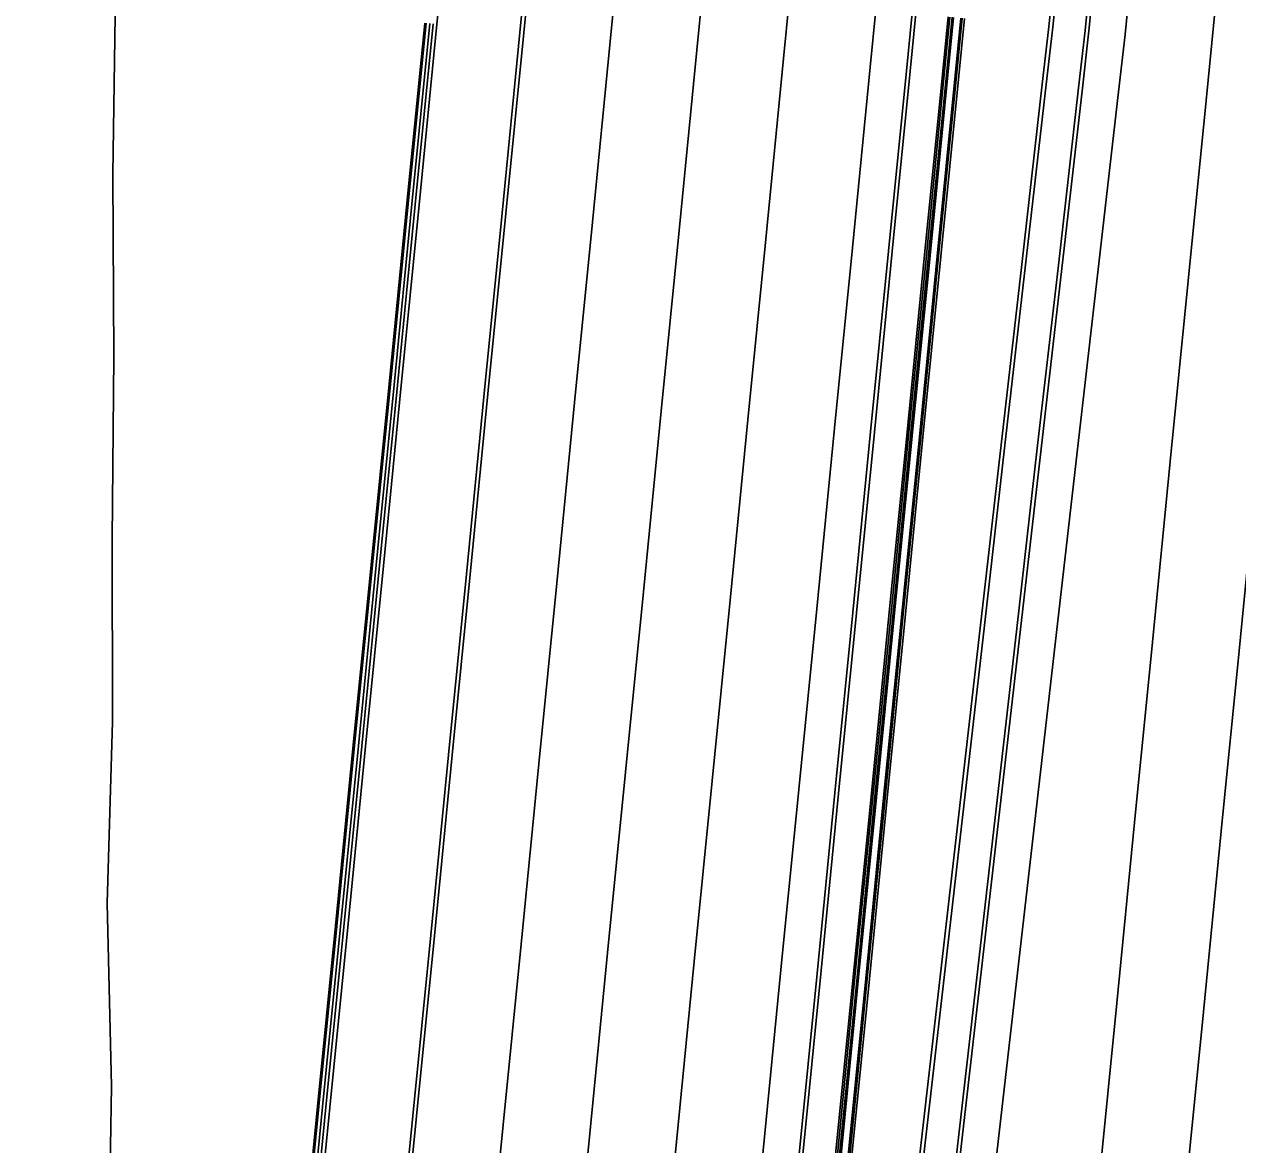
# Model space of a CAD drawing. Extents: x 1797478 to 1804836, y 246529 to 250952.
# Drawn here: x 1797584.3 to 1797751.5, y 247532.7 to 247687.1 of the extents above; entities that cross this region are included whole.
import ezdxf

# ---------------------------------------------------------------- set-up
doc = ezdxf.new("R2010")
doc.units = 0
for name, color, linetype in [('1', 7, 'Continuous'), ('60', 7, 'Continuous'), ('DRAINAGE', 7, 'Continuous'), ('EDPV-LINE', 7, 'Continuous'), ('LIMT-CSLINE', 7, 'Continuous'), ('SHDR-UPAV', 7, 'Continuous')]:
    doc.layers.add(name, color=color, linetype=linetype)

msp = doc.modelspace()

# ---------------------------------------------------------------- linework, layer by layer
for points in [[(1797687.64, 247355.87), (1797690.48, 247380.71), (1797693.32, 247405.55), (1797696.17, 247430.4), (1797699.01, 247455.24), (1797701.86, 247480.08), (1797704.7, 247504.92), (1797707.55, 247529.76), (1797710.39, 247554.6), (1797713.24, 247579.44), (1797716.08, 247604.28), (1797718.92, 247629.12), (1797721.77, 247653.96), (1797724.61, 247678.8), (1797725.52, 247686.7), (1797727.2, 247703.67)], [(1797692.63, 247355.38), (1797695.48, 247380.22), (1797698.32, 247405.06), (1797701.17, 247429.9), (1797704.01, 247454.74), (1797706.85, 247479.58), (1797709.7, 247504.42), (1797712.54, 247529.26), (1797715.39, 247554.1), (1797718.23, 247578.94), (1797721.08, 247603.79), (1797723.92, 247628.63), (1797726.77, 247653.47), (1797729.61, 247678.31), (1797730.51, 247686.21), (1797732.19, 247703.17)], [(1797693.15, 247355.33), (1797695.99, 247380.17), (1797698.84, 247405.01), (1797701.68, 247429.85), (1797704.53, 247454.69), (1797707.37, 247479.53), (1797710.22, 247504.37), (1797713.06, 247529.21), (1797715.91, 247554.05), (1797718.75, 247578.89), (1797721.59, 247603.73), (1797724.44, 247628.57), (1797727.28, 247653.42), (1797730.13, 247678.26), (1797731.03, 247686.16), (1797732.71, 247703.12)], [(1797698.13, 247354.84), (1797700.97, 247379.68), (1797703.82, 247404.52), (1797706.66, 247429.36), (1797709.5, 247454.2), (1797712.35, 247479.04), (1797715.19, 247503.88), (1797718.04, 247528.72), (1797720.88, 247553.56), (1797723.73, 247578.4), (1797726.57, 247603.24), (1797729.41, 247628.08), (1797732.26, 247652.92), (1797735.1, 247677.76), (1797736.01, 247685.66), (1797737.69, 247702.63)], [(1797698.13, 247354.84), (1797700.97, 247379.68), (1797703.82, 247404.52), (1797706.66, 247429.36), (1797709.5, 247454.2), (1797712.35, 247479.04), (1797715.19, 247503.88), (1797718.04, 247528.72), (1797720.88, 247553.56), (1797723.73, 247578.4), (1797726.57, 247603.24), (1797729.41, 247628.08), (1797732.26, 247652.92), (1797735.1, 247677.76), (1797736.01, 247685.66), (1797737.69, 247702.63)], [(1797698.13, 247354.84), (1797700.97, 247379.68), (1797703.82, 247404.52), (1797706.66, 247429.36), (1797709.5, 247454.2), (1797712.35, 247479.04), (1797715.19, 247503.88), (1797718.04, 247528.72), (1797720.88, 247553.56), (1797723.73, 247578.4), (1797726.57, 247603.24), (1797729.41, 247628.08), (1797732.26, 247652.92), (1797735.1, 247677.76), (1797736.01, 247685.66), (1797737.69, 247702.63)], [(1797698.13, 247354.84), (1797700.97, 247379.68), (1797703.82, 247404.52), (1797706.66, 247429.36), (1797709.5, 247454.2), (1797712.35, 247479.04), (1797715.19, 247503.88), (1797718.04, 247528.72), (1797720.88, 247553.56), (1797723.73, 247578.4), (1797726.57, 247603.24), (1797729.41, 247628.08), (1797732.26, 247652.92), (1797735.1, 247677.76), (1797736.01, 247685.66), (1797737.69, 247702.63)], [(1797698.13, 247354.84), (1797700.97, 247379.68), (1797703.82, 247404.52), (1797706.66, 247429.36), (1797709.5, 247454.2), (1797712.35, 247479.04), (1797715.19, 247503.88), (1797718.04, 247528.72), (1797720.88, 247553.56), (1797723.73, 247578.4), (1797726.57, 247603.24), (1797729.41, 247628.08), (1797732.26, 247652.92), (1797735.1, 247677.76), (1797736.01, 247685.66), (1797737.69, 247702.63)], [(1797717.63, 247378.03), (1797720.09, 247402.91), (1797722.55, 247427.78), (1797725.01, 247452.66), (1797727.47, 247477.54), (1797729.94, 247502.42), (1797732.4, 247527.3), (1797734.86, 247552.18), (1797737.32, 247577.06), (1797739.78, 247601.93), (1797742.24, 247626.81), (1797744.71, 247651.69), (1797747.17, 247676.57), (1797747.95, 247684.48), (1797749.63, 247701.45)], [(1797717.63, 247378.03), (1797720.09, 247402.91), (1797722.55, 247427.78), (1797725.01, 247452.66), (1797727.47, 247477.54), (1797729.94, 247502.42), (1797732.4, 247527.3), (1797734.86, 247552.18), (1797737.32, 247577.06), (1797739.78, 247601.93), (1797742.24, 247626.81), (1797744.71, 247651.69), (1797747.17, 247676.57), (1797747.95, 247684.48), (1797749.63, 247701.45)], [(1797717.63, 247378.03), (1797720.09, 247402.91), (1797722.55, 247427.78), (1797725.01, 247452.66), (1797727.47, 247477.54), (1797729.94, 247502.42), (1797732.4, 247527.3), (1797734.86, 247552.18), (1797737.32, 247577.06), (1797739.78, 247601.93), (1797742.24, 247626.81), (1797744.71, 247651.69), (1797747.17, 247676.57), (1797747.95, 247684.48), (1797749.63, 247701.45)], [(1797717.63, 247378.03), (1797720.09, 247402.91), (1797722.55, 247427.78), (1797725.01, 247452.66), (1797727.47, 247477.54), (1797729.94, 247502.42), (1797732.4, 247527.3), (1797734.86, 247552.18), (1797737.32, 247577.06), (1797739.78, 247601.93), (1797742.24, 247626.81), (1797744.71, 247651.69), (1797747.17, 247676.57), (1797747.95, 247684.48), (1797749.63, 247701.45)], [(1797729.57, 247376.85), (1797732.03, 247401.72), (1797734.49, 247426.6), (1797736.95, 247451.48), (1797739.42, 247476.36), (1797741.88, 247501.24), (1797744.34, 247526.12), (1797746.8, 247551), (1797749.26, 247575.87), (1797751.72, 247600.75), (1797754.19, 247625.63), (1797756.65, 247650.51), (1797759.11, 247675.39), (1797759.89, 247683.3), (1797761.57, 247700.27)], [(1797729.57, 247376.85), (1797732.03, 247401.72), (1797734.49, 247426.6), (1797736.95, 247451.48), (1797739.42, 247476.36), (1797741.88, 247501.24), (1797744.34, 247526.12), (1797746.8, 247551), (1797749.26, 247575.87), (1797751.72, 247600.75), (1797754.19, 247625.63), (1797756.65, 247650.51), (1797759.11, 247675.39), (1797759.89, 247683.3), (1797761.57, 247700.27)], [(1797620.62, 247362.5), (1797623.08, 247387.38), (1797625.54, 247412.26), (1797628, 247437.14), (1797630.46, 247462.02), (1797632.92, 247486.9), (1797635.39, 247511.78), (1797637.85, 247536.65), (1797640.31, 247561.53), (1797642.77, 247586.41), (1797645.23, 247611.29), (1797647.69, 247636.17), (1797650.16, 247661.05), (1797652.62, 247685.93), (1797653.4, 247693.84)], [(1797621.12, 247362.45), (1797623.59, 247387.33), (1797626.05, 247412.21), (1797628.51, 247437.09), (1797630.97, 247461.97), (1797633.43, 247486.85), (1797635.89, 247511.73), (1797638.36, 247536.6), (1797640.82, 247561.48), (1797643.28, 247586.36), (1797645.74, 247611.24), (1797648.2, 247636.12), (1797650.66, 247661), (1797653.13, 247685.88), (1797653.91, 247693.79)], [(1797621.12, 247362.45), (1797623.59, 247387.33), (1797626.05, 247412.21), (1797628.51, 247437.09), (1797630.97, 247461.97), (1797633.43, 247486.85), (1797635.89, 247511.73), (1797638.36, 247536.6), (1797640.82, 247561.48), (1797643.28, 247586.36), (1797645.74, 247611.24), (1797648.2, 247636.12), (1797650.66, 247661), (1797653.13, 247685.88), (1797653.91, 247693.79)], [(1797633.07, 247361.27), (1797635.53, 247386.15), (1797637.99, 247411.03), (1797640.45, 247435.91), (1797642.91, 247460.79), (1797645.37, 247485.67), (1797647.84, 247510.54), (1797650.3, 247535.42), (1797652.76, 247560.3), (1797655.22, 247585.18), (1797657.68, 247610.06), (1797660.14, 247634.94), (1797662.61, 247659.81), (1797665.07, 247684.69), (1797665.85, 247692.6)], [(1797645.01, 247360.09), (1797647.47, 247384.97), (1797649.93, 247409.85), (1797652.39, 247434.73), (1797654.85, 247459.61), (1797657.32, 247484.48), (1797659.78, 247509.36), (1797662.24, 247534.24), (1797664.7, 247559.12), (1797667.16, 247584), (1797669.62, 247608.88), (1797672.09, 247633.75), (1797674.55, 247658.63), (1797677.01, 247683.51), (1797677.79, 247691.42)], [(1797656.95, 247358.91), (1797659.41, 247383.79), (1797661.87, 247408.67), (1797664.33, 247433.55), (1797666.8, 247458.42), (1797669.26, 247483.3), (1797671.72, 247508.18), (1797674.18, 247533.06), (1797676.64, 247557.94), (1797679.1, 247582.82), (1797681.57, 247607.69), (1797684.03, 247632.57), (1797686.49, 247657.45), (1797688.95, 247682.33), (1797689.73, 247690.24)], [(1797656.95, 247358.91), (1797659.41, 247383.79), (1797661.87, 247408.67), (1797664.33, 247433.55), (1797666.8, 247458.42), (1797669.26, 247483.3), (1797671.72, 247508.18), (1797674.18, 247533.06), (1797676.64, 247557.94), (1797679.1, 247582.82), (1797681.57, 247607.69), (1797684.03, 247632.57), (1797686.49, 247657.45), (1797688.95, 247682.33), (1797689.73, 247690.24)], [(1797656.95, 247358.91), (1797659.41, 247383.79), (1797661.87, 247408.67), (1797664.33, 247433.55), (1797666.8, 247458.42), (1797669.26, 247483.3), (1797671.72, 247508.18), (1797674.18, 247533.06), (1797676.64, 247557.94), (1797679.1, 247582.82), (1797681.57, 247607.69), (1797684.03, 247632.57), (1797686.49, 247657.45), (1797688.95, 247682.33), (1797689.73, 247690.24)], [(1797656.95, 247358.91), (1797659.41, 247383.79), (1797661.87, 247408.67), (1797664.33, 247433.55), (1797666.8, 247458.42), (1797669.26, 247483.3), (1797671.72, 247508.18), (1797674.18, 247533.06), (1797676.64, 247557.94), (1797679.1, 247582.82), (1797681.57, 247607.69), (1797684.03, 247632.57), (1797686.49, 247657.45), (1797688.95, 247682.33), (1797689.73, 247690.24)], [(1797668.89, 247357.73), (1797671.35, 247382.61), (1797673.81, 247407.48), (1797676.28, 247432.36), (1797678.74, 247457.24), (1797681.2, 247482.12), (1797683.66, 247507), (1797686.12, 247531.88), (1797688.58, 247556.76), (1797691.05, 247581.63), (1797693.51, 247606.51), (1797695.97, 247631.39), (1797698.43, 247656.27), (1797700.89, 247681.15), (1797701.68, 247689.06)], [(1797668.89, 247357.73), (1797671.35, 247382.61), (1797673.81, 247407.48), (1797676.28, 247432.36), (1797678.74, 247457.24), (1797681.2, 247482.12), (1797683.66, 247507), (1797686.12, 247531.88), (1797688.58, 247556.76), (1797691.05, 247581.63), (1797693.51, 247606.51), (1797695.97, 247631.39), (1797698.43, 247656.27), (1797700.89, 247681.15), (1797701.68, 247689.06)], [(1797668.89, 247357.73), (1797671.35, 247382.61), (1797673.81, 247407.48), (1797676.28, 247432.36), (1797678.74, 247457.24), (1797681.2, 247482.12), (1797683.66, 247507), (1797686.12, 247531.88), (1797688.58, 247556.76), (1797691.05, 247581.63), (1797693.51, 247606.51), (1797695.97, 247631.39), (1797698.43, 247656.27), (1797700.89, 247681.15), (1797701.68, 247689.06)], [(1797668.89, 247357.73), (1797671.35, 247382.61), (1797673.81, 247407.48), (1797676.28, 247432.36), (1797678.74, 247457.24), (1797681.2, 247482.12), (1797683.66, 247507), (1797686.12, 247531.88), (1797688.58, 247556.76), (1797691.05, 247581.63), (1797693.51, 247606.51), (1797695.97, 247631.39), (1797698.43, 247656.27), (1797700.89, 247681.15), (1797701.68, 247689.06)], [(1797673.87, 247357.24), (1797676.33, 247382.11), (1797678.79, 247406.99), (1797681.25, 247431.87), (1797683.71, 247456.75), (1797686.18, 247481.63), (1797688.64, 247506.51), (1797691.1, 247531.39), (1797693.56, 247556.26), (1797696.02, 247581.14), (1797698.48, 247606.02), (1797700.95, 247630.9), (1797703.41, 247655.78), (1797705.87, 247680.66), (1797706.65, 247688.57)], [(1797674.39, 247357.18), (1797676.85, 247382.06), (1797679.31, 247406.94), (1797681.77, 247431.82), (1797684.23, 247456.7), (1797686.69, 247481.58), (1797689.16, 247506.46), (1797691.62, 247531.33), (1797694.08, 247556.21), (1797696.54, 247581.09), (1797699, 247605.97), (1797701.46, 247630.85), (1797703.93, 247655.73), (1797706.39, 247680.6), (1797707.17, 247688.52)], [(1797679.09, 247356.72), (1797681.55, 247381.6), (1797684.02, 247406.48), (1797686.48, 247431.35), (1797688.94, 247456.23), (1797691.4, 247481.11), (1797693.86, 247505.99), (1797696.32, 247530.87), (1797698.79, 247555.75), (1797701.25, 247580.63), (1797703.71, 247605.5), (1797706.17, 247630.38), (1797708.63, 247655.26), (1797711.09, 247680.14), (1797711.88, 247688.05)], [(1797679.38, 247356.69), (1797681.84, 247381.57), (1797684.31, 247406.45), (1797686.77, 247431.33), (1797689.23, 247456.2), (1797691.69, 247481.08), (1797694.15, 247505.96), (1797696.61, 247530.84), (1797699.08, 247555.72), (1797701.54, 247580.6), (1797704, 247605.48), (1797706.46, 247630.35), (1797708.92, 247655.23), (1797711.38, 247680.11), (1797712.17, 247688.02)], [(1797679.39, 247356.69), (1797681.85, 247381.57), (1797684.31, 247406.45), (1797686.78, 247431.32), (1797689.24, 247456.2), (1797691.7, 247481.08), (1797694.16, 247505.96), (1797696.62, 247530.84), (1797699.08, 247555.72), (1797701.55, 247580.6), (1797704.01, 247605.47), (1797706.47, 247630.35), (1797708.93, 247655.23), (1797711.39, 247680.11), (1797712.18, 247688.02)], [(1797679.59, 247356.67), (1797682.05, 247381.55), (1797684.51, 247406.43), (1797686.97, 247431.3), (1797689.44, 247456.18), (1797691.9, 247481.06), (1797694.36, 247505.94), (1797696.82, 247530.82), (1797699.28, 247555.7), (1797701.74, 247580.58), (1797704.21, 247605.45), (1797706.67, 247630.33), (1797709.13, 247655.21), (1797711.59, 247680.09), (1797712.37, 247688)], [(1797680.58, 247356.57), (1797683.05, 247381.45), (1797685.51, 247406.33), (1797687.97, 247431.21), (1797690.43, 247456.08), (1797692.89, 247480.96), (1797695.35, 247505.84), (1797697.82, 247530.72), (1797700.28, 247555.6), (1797702.74, 247580.48), (1797705.2, 247605.36), (1797707.66, 247630.23), (1797710.13, 247655.11), (1797712.59, 247679.99), (1797713.37, 247687.9)], [(1797680.79, 247356.55), (1797683.25, 247381.43), (1797685.71, 247406.31), (1797688.17, 247431.19), (1797690.64, 247456.06), (1797693.1, 247480.94), (1797695.56, 247505.82), (1797698.02, 247530.7), (1797700.48, 247555.58), (1797702.94, 247580.46), (1797705.4, 247605.34), (1797707.86, 247630.21), (1797710.32, 247655.09), (1797712.79, 247679.97), (1797713.57, 247687.88)], [(1797681.09, 247356.52), (1797683.55, 247381.4), (1797686.01, 247406.28), (1797688.47, 247431.16), (1797690.93, 247456.04), (1797693.4, 247480.91), (1797695.86, 247505.79), (1797698.32, 247530.67), (1797700.78, 247555.55), (1797703.24, 247580.43), (1797705.7, 247605.31), (1797708.16, 247630.19), (1797710.62, 247655.06), (1797713.08, 247679.94), (1797713.87, 247687.85)], [(1797607.67, 247363.79), (1797610.13, 247388.66), (1797612.59, 247413.54), (1797615.05, 247438.42), (1797617.52, 247463.3), (1797619.98, 247488.18), (1797622.44, 247513.06), (1797624.9, 247537.94), (1797627.36, 247562.81), (1797629.82, 247587.69), (1797632.29, 247612.57), (1797634.75, 247637.45), (1797637.21, 247662.33), (1797639.67, 247687.21)], [(1797608.19, 247363.73), (1797610.65, 247388.61), (1797613.11, 247413.49), (1797615.57, 247438.37), (1797618.03, 247463.25), (1797620.5, 247488.13), (1797622.96, 247513.01), (1797625.42, 247537.88), (1797627.88, 247562.76), (1797630.34, 247587.64), (1797632.8, 247612.52), (1797635.27, 247637.4), (1797637.73, 247662.28), (1797640.19, 247687.16)], [(1797608.65, 247363.69), (1797611.11, 247388.57), (1797613.57, 247413.45), (1797616.03, 247438.32), (1797618.49, 247463.2), (1797620.96, 247488.08), (1797623.42, 247512.96), (1797625.88, 247537.84), (1797628.34, 247562.72), (1797630.8, 247587.6), (1797633.26, 247612.47), (1797635.73, 247637.35), (1797638.19, 247662.23), (1797640.65, 247687.11)]]:
    msp.add_lwpolyline(points)
at = {"layer": '1'}
for points in [[(1797717.63, 247378.03), (1797720.09, 247402.91), (1797722.55, 247427.78), (1797725.01, 247452.66), (1797727.47, 247477.54), (1797729.94, 247502.42), (1797732.4, 247527.3), (1797734.86, 247552.18), (1797737.32, 247577.06), (1797739.78, 247601.93), (1797742.24, 247626.81), (1797744.71, 247651.69), (1797747.17, 247676.57), (1797747.95, 247684.48), (1797749.63, 247701.45)], [(1797656.95, 247358.91), (1797659.41, 247383.79), (1797661.87, 247408.67), (1797664.33, 247433.55), (1797666.8, 247458.42), (1797669.26, 247483.3), (1797671.72, 247508.18), (1797674.18, 247533.06), (1797676.64, 247557.94), (1797679.1, 247582.82), (1797681.57, 247607.69), (1797684.03, 247632.57), (1797686.49, 247657.45), (1797688.95, 247682.33), (1797689.73, 247690.24)]]:
    msp.add_lwpolyline(points, dxfattribs=at)
at = {"layer": '60'}
msp.add_lwpolyline([(1797595.89, 247465.44), (1797596.32, 247490.52), (1797595.92, 247515.68), (1797596.34, 247540.76), (1797595.72, 247565.95), (1797596.47, 247590.99), (1797596.42, 247616.12), (1797596.62, 247641.22), (1797596.51, 247666.35), (1797596.87, 247691.44), (1797624.46, 247696.7), (1797617.01, 247714.57), (1797603.94, 247740.99), (1797599.33, 247766.56), (1797617.57, 247789.88)], dxfattribs=at)
at = {"layer": 'DRAINAGE'}
for points in [[(1797679.09, 247356.72), (1797681.55, 247381.6), (1797684.02, 247406.48), (1797686.48, 247431.35), (1797688.94, 247456.23), (1797691.4, 247481.11), (1797693.86, 247505.99), (1797696.32, 247530.87), (1797698.79, 247555.75), (1797701.25, 247580.63), (1797703.71, 247605.5), (1797706.17, 247630.38), (1797708.63, 247655.26), (1797711.09, 247680.14), (1797711.88, 247688.05)], [(1797681.09, 247356.52), (1797683.55, 247381.4), (1797686.01, 247406.28), (1797688.47, 247431.16), (1797690.93, 247456.04), (1797693.4, 247480.91), (1797695.86, 247505.79), (1797698.32, 247530.67), (1797700.78, 247555.55), (1797703.24, 247580.43), (1797705.7, 247605.31), (1797708.16, 247630.19), (1797710.62, 247655.06), (1797713.08, 247679.94), (1797713.87, 247687.85)]]:
    msp.add_lwpolyline(points, dxfattribs=at)
at = {"layer": 'EDPV-LINE'}
for points in [[(1797698.13, 247354.84), (1797700.97, 247379.68), (1797703.82, 247404.52), (1797706.66, 247429.36), (1797709.5, 247454.2), (1797712.35, 247479.04), (1797715.19, 247503.88), (1797718.04, 247528.72), (1797720.88, 247553.56), (1797723.73, 247578.4), (1797726.57, 247603.24), (1797729.41, 247628.08), (1797732.26, 247652.92), (1797735.1, 247677.76), (1797736.01, 247685.66), (1797737.69, 247702.63)], [(1797621.12, 247362.45), (1797623.59, 247387.33), (1797626.05, 247412.21), (1797628.51, 247437.09), (1797630.97, 247461.97), (1797633.43, 247486.85), (1797635.89, 247511.73), (1797638.36, 247536.6), (1797640.82, 247561.48), (1797643.28, 247586.36), (1797645.74, 247611.24), (1797648.2, 247636.12), (1797650.66, 247661), (1797653.13, 247685.88), (1797653.91, 247693.79)], [(1797621.12, 247362.45), (1797623.59, 247387.33), (1797626.05, 247412.21), (1797628.51, 247437.09), (1797630.97, 247461.97), (1797633.43, 247486.85), (1797635.89, 247511.73), (1797638.36, 247536.6), (1797640.82, 247561.48), (1797643.28, 247586.36), (1797645.74, 247611.24), (1797648.2, 247636.12), (1797650.66, 247661), (1797653.13, 247685.88), (1797653.91, 247693.79)], [(1797621.12, 247362.45), (1797623.59, 247387.33), (1797626.05, 247412.21), (1797628.51, 247437.09), (1797630.97, 247461.97), (1797633.43, 247486.85), (1797635.89, 247511.73), (1797638.36, 247536.6), (1797640.82, 247561.48), (1797643.28, 247586.36), (1797645.74, 247611.24), (1797648.2, 247636.12), (1797650.66, 247661), (1797653.13, 247685.88), (1797653.91, 247693.79)], [(1797621.12, 247362.45), (1797623.59, 247387.33), (1797626.05, 247412.21), (1797628.51, 247437.09), (1797630.97, 247461.97), (1797633.43, 247486.85), (1797635.89, 247511.73), (1797638.36, 247536.6), (1797640.82, 247561.48), (1797643.28, 247586.36), (1797645.74, 247611.24), (1797648.2, 247636.12), (1797650.66, 247661), (1797653.13, 247685.88), (1797653.91, 247693.79)], [(1797668.89, 247357.73), (1797671.35, 247382.61), (1797673.81, 247407.48), (1797676.28, 247432.36), (1797678.74, 247457.24), (1797681.2, 247482.12), (1797683.66, 247507), (1797686.12, 247531.88), (1797688.58, 247556.76), (1797691.05, 247581.63), (1797693.51, 247606.51), (1797695.97, 247631.39), (1797698.43, 247656.27), (1797700.89, 247681.15), (1797701.68, 247689.06)], [(1797668.89, 247357.73), (1797671.35, 247382.61), (1797673.81, 247407.48), (1797676.28, 247432.36), (1797678.74, 247457.24), (1797681.2, 247482.12), (1797683.66, 247507), (1797686.12, 247531.88), (1797688.58, 247556.76), (1797691.05, 247581.63), (1797693.51, 247606.51), (1797695.97, 247631.39), (1797698.43, 247656.27), (1797700.89, 247681.15), (1797701.68, 247689.06)], [(1797679.09, 247356.72), (1797681.55, 247381.6), (1797684.02, 247406.48), (1797686.48, 247431.35), (1797688.94, 247456.23), (1797691.4, 247481.11), (1797693.86, 247505.99), (1797696.32, 247530.87), (1797698.79, 247555.75), (1797701.25, 247580.63), (1797703.71, 247605.5), (1797706.17, 247630.38), (1797708.63, 247655.26), (1797711.09, 247680.14), (1797711.88, 247688.05)], [(1797681.09, 247356.52), (1797683.55, 247381.4), (1797686.01, 247406.28), (1797688.47, 247431.16), (1797690.93, 247456.04), (1797693.4, 247480.91), (1797695.86, 247505.79), (1797698.32, 247530.67), (1797700.78, 247555.55), (1797703.24, 247580.43), (1797705.7, 247605.31), (1797708.16, 247630.19), (1797710.62, 247655.06), (1797713.08, 247679.94), (1797713.87, 247687.85)]]:
    msp.add_lwpolyline(points, dxfattribs=at)
at = {"layer": 'LIMT-CSLINE'}
msp.add_lwpolyline([(1797586.88, 247365.84), (1797584.3, 247391.22), (1797586.94, 247416.08), (1797589.97, 247440.9), (1797595.89, 247465.44), (1797596.32, 247490.52), (1797595.92, 247515.68), (1797596.34, 247540.76), (1797595.72, 247565.95), (1797596.47, 247590.99), (1797596.42, 247616.12), (1797596.62, 247641.22), (1797596.51, 247666.35), (1797596.87, 247691.44)], dxfattribs=at)
at = {"layer": 'SHDR-UPAV'}
for points in [[(1797688.17, 247355.82), (1797691.02, 247380.66), (1797693.86, 247405.5), (1797696.71, 247430.34), (1797699.55, 247455.18), (1797702.4, 247480.02), (1797705.24, 247504.86), (1797708.09, 247529.7), (1797710.93, 247554.54), (1797713.77, 247579.39), (1797716.62, 247604.23), (1797719.46, 247629.07), (1797722.31, 247653.91), (1797725.15, 247678.75), (1797726.06, 247686.65), (1797727.74, 247703.61)], [(1797688.17, 247355.82), (1797691.02, 247380.66), (1797693.86, 247405.5), (1797696.71, 247430.34), (1797699.55, 247455.18), (1797702.4, 247480.02), (1797705.24, 247504.86), (1797708.09, 247529.7), (1797710.93, 247554.54), (1797713.77, 247579.39), (1797716.62, 247604.23), (1797719.46, 247629.07), (1797722.31, 247653.91), (1797725.15, 247678.75), (1797726.06, 247686.65), (1797727.74, 247703.61)], [(1797609.18, 247363.64), (1797611.64, 247388.51), (1797614.11, 247413.39), (1797616.57, 247438.27), (1797619.03, 247463.15), (1797621.49, 247488.03), (1797623.95, 247512.91), (1797626.41, 247537.79), (1797628.88, 247562.66), (1797631.34, 247587.54), (1797633.8, 247612.42), (1797636.26, 247637.3), (1797638.72, 247662.18), (1797641.18, 247687.06), (1797641.97, 247694.97)], [(1797609.18, 247363.64), (1797611.64, 247388.51), (1797614.11, 247413.39), (1797616.57, 247438.27), (1797619.03, 247463.15), (1797621.49, 247488.03), (1797623.95, 247512.91), (1797626.41, 247537.79), (1797628.88, 247562.66), (1797631.34, 247587.54), (1797633.8, 247612.42), (1797636.26, 247637.3), (1797638.72, 247662.18), (1797641.18, 247687.06), (1797641.97, 247694.97)], [(1797678.84, 247356.74), (1797681.3, 247381.62), (1797683.77, 247406.5), (1797686.23, 247431.38), (1797688.69, 247456.26), (1797691.15, 247481.14), (1797693.61, 247506.01), (1797696.07, 247530.89), (1797698.54, 247555.77), (1797701, 247580.65), (1797703.46, 247605.53), (1797705.92, 247630.41), (1797708.38, 247655.29), (1797710.84, 247680.16), (1797711.63, 247688.08)], [(1797678.84, 247356.74), (1797681.3, 247381.62), (1797683.77, 247406.5), (1797686.23, 247431.38), (1797688.69, 247456.26), (1797691.15, 247481.14), (1797693.61, 247506.01), (1797696.07, 247530.89), (1797698.54, 247555.77), (1797701, 247580.65), (1797703.46, 247605.53), (1797705.92, 247630.41), (1797708.38, 247655.29), (1797710.84, 247680.16), (1797711.63, 247688.08)], [(1797607.49, 247363.8), (1797609.95, 247388.68), (1797612.41, 247413.56), (1797614.88, 247438.44), (1797617.34, 247463.32), (1797619.8, 247488.2), (1797622.26, 247513.07), (1797624.72, 247537.95), (1797627.18, 247562.83), (1797629.65, 247587.71), (1797632.11, 247612.59), (1797634.57, 247637.47), (1797637.03, 247662.35), (1797639.49, 247687.22)]]:
    msp.add_lwpolyline(points, dxfattribs=at)

doc.saveas('drawing.dxf')
